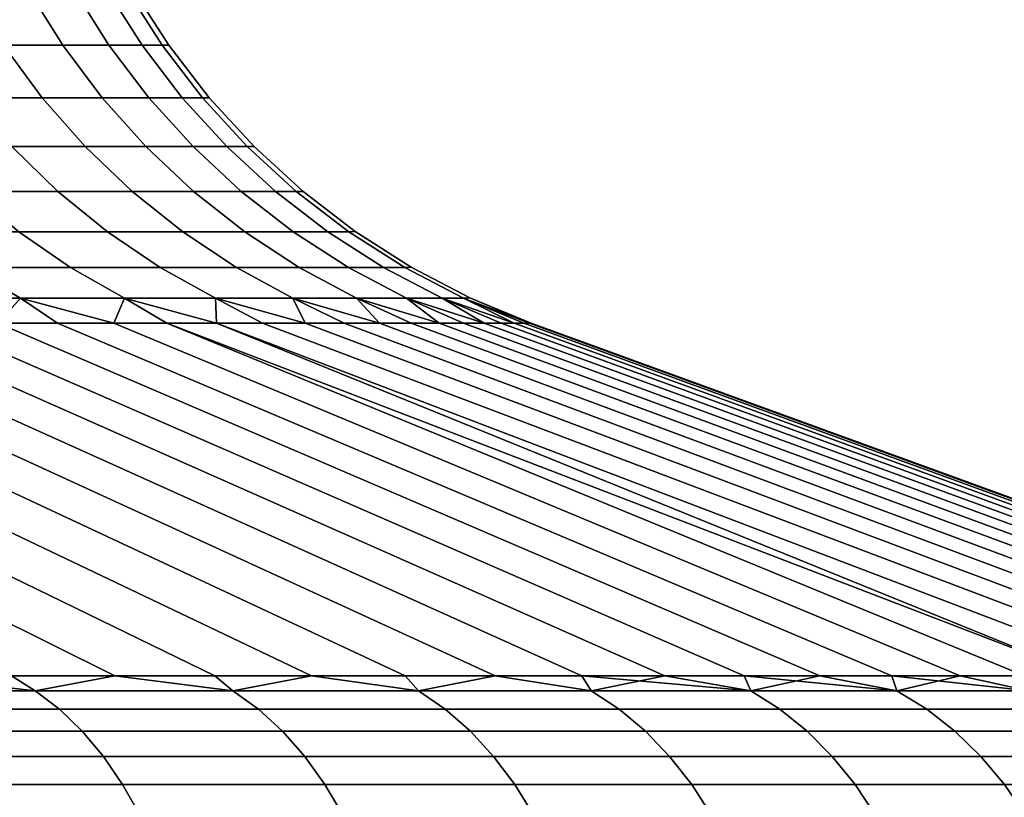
# Model space of a CAD drawing. Header units: metres. Extents: x -109 to 109, y -100 to 58.
# Tile 455 of 642: x 86.45 to 89.04, y 0.27 to 2.32. Entities that reach past the tile are written whole.
import ezdxf

# ---------------------------------------------------------------- set-up
doc = ezdxf.new("R2010")
doc.units = ezdxf.units.M
doc.layers.add('solid_21_062_100_XXX', color=7, linetype='CONTINUOUS')

msp = doc.modelspace()

# ---------------------------------------------------------------- linework, layer by layer
at = {"layer": 'solid_21_062_100_XXX'}
for points in [[(86.469704, 2.399659, 2.362864), (86.315453, 2.399659, 2.938553), (86.405418, 2.252404, 2.965487), (86.561089, 2.252404, 2.384521)], [(86.315453, 2.399659, -2.938553), (86.469704, 2.399659, -2.362864), (86.561089, 2.252404, -2.384521), (86.405418, 2.252404, -2.965487)], [(86.590225, 2.399659, 1.779179), (86.469704, 2.399659, 2.362864), (86.561089, 2.252404, 2.384521), (86.682709, 2.252404, 1.795487)], [(86.469704, 2.399659, -2.362864), (86.590225, 2.399659, -1.779179), (86.682709, 2.252404, -1.795487), (86.561089, 2.252404, -2.384521)], [(86.676605, 2.399659, 1.189475), (86.590225, 2.399659, 1.779179), (86.682709, 2.252404, 1.795487), (86.769882, 2.252404, 1.200377)], [(86.590225, 2.399659, -1.779179), (86.676605, 2.399659, -1.189475), (86.769882, 2.252404, -1.200377), (86.682709, 2.252404, -1.795487)], [(86.728554, 2.399659, 0.595745), (86.676605, 2.399659, 1.189475), (86.769882, 2.252404, 1.200377), (86.822304, 2.252404, 0.601206)], [(86.676605, 2.399659, -1.189475), (86.728554, 2.399659, -0.595745), (86.822304, 2.252404, -0.601206), (86.769882, 2.252404, -1.200377)], [(86.745888, 2.399659), (86.728554, 2.399659, 0.595745), (86.822304, 2.252404, 0.601206), (86.839798, 2.252404)], [(86.728554, 2.399659, -0.595745), (86.745888, 2.399659), (86.839798, 2.252404), (86.822304, 2.252404, -0.601206)], [(86.405418, 2.252404, 2.965487), (86.216232, 2.252404, 3.536419), (86.316216, 2.113904, 3.57281), (86.507347, 2.113904, 2.996003)], [(86.216232, 2.252404, -3.536419), (86.405418, 2.252404, -2.965487), (86.507347, 2.113904, -2.996003), (86.316216, 2.113904, -3.57281)], [(86.561089, 2.252404, 2.384521), (86.405418, 2.252404, 2.965487), (86.507347, 2.113904, 2.996003), (86.664619, 2.113904, 2.409059)], [(86.405418, 2.252404, -2.965487), (86.561089, 2.252404, -2.384521), (86.664619, 2.113904, -2.409059), (86.507347, 2.113904, -2.996003)], [(86.682709, 2.252404, 1.795487), (86.561089, 2.252404, 2.384521), (86.664619, 2.113904, 2.409059), (86.787498, 2.113904, 1.813963)], [(86.561089, 2.252404, -2.384521), (86.682709, 2.252404, -1.795487), (86.787498, 2.113904, -1.813963), (86.664619, 2.113904, -2.409059)], [(86.769882, 2.252404, 1.200377), (86.682709, 2.252404, 1.795487), (86.787498, 2.113904, 1.813963), (86.875565, 2.113904, 1.212729)], [(86.682709, 2.252404, -1.795487), (86.769882, 2.252404, -1.200377), (86.875565, 2.113904, -1.212729), (86.787498, 2.113904, -1.813963)], [(86.822304, 2.252404, 0.601206), (86.769882, 2.252404, 1.200377), (86.875565, 2.113904, 1.212729), (86.92852, 2.113904, 0.607392)], [(86.769882, 2.252404, -1.200377), (86.822304, 2.252404, -0.601206), (86.92852, 2.113904, -0.607392), (86.875565, 2.113904, -1.212729)], [(86.839798, 2.252404), (86.822304, 2.252404, 0.601206), (86.92852, 2.113904, 0.607392), (86.946198, 2.113904)], [(86.822304, 2.252404, -0.601206), (86.839798, 2.252404), (86.946198, 2.113904), (86.92852, 2.113904, -0.607392)], [(86.507347, 2.113904, 2.996003), (86.316216, 2.113904, 3.57281), (86.42717, 1.985215, 3.613194), (86.620461, 1.985215, 3.029868)], [(86.316216, 2.113904, -3.57281), (86.507347, 2.113904, -2.996003), (86.620461, 1.985215, -3.029868), (86.42717, 1.985215, -3.613194)], [(86.664619, 2.113904, 2.409059), (86.507347, 2.113904, 2.996003), (86.620461, 1.985215, 3.029868), (86.77951, 1.985215, 2.436289)], [(86.507347, 2.113904, -2.996003), (86.664619, 2.113904, -2.409059), (86.77951, 1.985215, -2.436289), (86.620461, 1.985215, -3.029868)], [(86.787498, 2.113904, 1.813963), (86.664619, 2.113904, 2.409059), (86.77951, 1.985215, 2.436289), (86.903778, 1.985215, 1.834467)], [(86.664619, 2.113904, -2.409059), (86.787498, 2.113904, -1.813963), (86.903778, 1.985215, -1.834467), (86.77951, 1.985215, -2.436289)], [(86.875565, 2.113904, 1.212729), (86.787498, 2.113904, 1.813963), (86.903778, 1.985215, 1.834467), (86.992844, 1.985215, 1.226437)], [(86.787498, 2.113904, -1.813963), (86.875565, 2.113904, -1.212729), (86.992844, 1.985215, -1.226437), (86.903778, 1.985215, -1.834467)], [(86.92852, 2.113904, 0.607392), (86.875565, 2.113904, 1.212729), (86.992844, 1.985215, 1.226437), (87.046402, 1.985215, 0.614258)], [(86.875565, 2.113904, -1.212729), (86.92852, 2.113904, -0.607392), (87.046402, 1.985215, -0.614258), (86.992844, 1.985215, -1.226437)], [(86.946198, 2.113904), (86.92852, 2.113904, 0.607392), (87.046402, 1.985215, 0.614258), (87.064278, 1.985215)], [(86.92852, 2.113904, -0.607392), (86.946198, 2.113904), (87.064278, 1.985215), (87.046402, 1.985215, -0.614258)], [(86.42717, 1.985215, 3.613194), (86.200287, 1.985215, 4.184295), (86.318604, 1.867317, 4.235332), (86.548256, 1.867317, 3.657265)], [(86.200287, 1.985215, -4.184295), (86.42717, 1.985215, -3.613194), (86.548256, 1.867317, -3.657265), (86.318604, 1.867317, -4.235332)], [(86.620461, 1.985215, 3.029868), (86.42717, 1.985215, 3.613194), (86.548256, 1.867317, 3.657265), (86.743904, 1.867317, 3.066824)], [(86.42717, 1.985215, -3.613194), (86.620461, 1.985215, -3.029868), (86.743904, 1.867317, -3.066824), (86.548256, 1.867317, -3.657265)], [(86.77951, 1.985215, 2.436289), (86.620461, 1.985215, 3.029868), (86.743904, 1.867317, 3.066824), (86.904892, 1.867317, 2.466005)], [(86.620461, 1.985215, -3.029868), (86.77951, 1.985215, -2.436289), (86.904892, 1.867317, -2.466005), (86.743904, 1.867317, -3.066824)], [(86.903778, 1.985215, 1.834467), (86.77951, 1.985215, 2.436289), (86.904892, 1.867317, 2.466005), (87.030678, 1.867317, 1.856842)], [(86.77951, 1.985215, -2.436289), (86.903778, 1.985215, -1.834467), (87.030678, 1.867317, -1.856842), (86.904892, 1.867317, -2.466005)], [(86.992844, 1.985215, 1.226437), (86.903778, 1.985215, 1.834467), (87.030678, 1.867317, 1.856842), (87.120827, 1.867317, 1.241396)], [(86.903778, 1.985215, -1.834467), (86.992844, 1.985215, -1.226437), (87.120827, 1.867317, -1.241396), (87.030678, 1.867317, -1.856842)], [(87.046402, 1.985215, 0.614258), (86.992844, 1.985215, 1.226437), (87.120827, 1.867317, 1.241396), (87.175041, 1.867317, 0.62175)], [(86.992844, 1.985215, -1.226437), (87.046402, 1.985215, -0.614258), (87.175041, 1.867317, -0.62175), (87.120827, 1.867317, -1.241396)], [(87.064278, 1.985215), (87.046402, 1.985215, 0.614258), (87.175041, 1.867317, 0.62175), (87.19313, 1.867317)], [(87.046402, 1.985215, -0.614258), (87.064278, 1.985215), (87.19313, 1.867317), (87.175041, 1.867317, -0.62175)], [(86.548256, 1.867317, 3.657265), (86.318604, 1.867317, 4.235332), (86.445915, 1.761111, 4.290248), (86.678543, 1.761111, 3.704686)], [(86.318604, 1.867317, -4.235332), (86.548256, 1.867317, -3.657265), (86.678543, 1.761111, -3.704686), (86.445915, 1.761111, -4.290248)], [(86.743904, 1.867317, 3.066824), (86.548256, 1.867317, 3.657265), (86.678543, 1.761111, 3.704686), (86.876732, 1.761111, 3.106589)], [(86.548256, 1.867317, -3.657265), (86.743904, 1.867317, -3.066824), (86.876732, 1.761111, -3.106589), (86.678543, 1.761111, -3.704686)], [(86.904892, 1.867317, 2.466005), (86.743904, 1.867317, 3.066824), (86.876732, 1.761111, 3.106589), (87.039803, 1.761111, 2.49798)], [(86.743904, 1.867317, -3.066824), (86.904892, 1.867317, -2.466005), (87.039803, 1.761111, -2.49798), (86.876732, 1.761111, -3.106589)], [(87.030678, 1.867317, 1.856842), (86.904892, 1.867317, 2.466005), (87.039803, 1.761111, 2.49798), (87.167221, 1.761111, 1.880918)], [(86.904892, 1.867317, -2.466005), (87.030678, 1.867317, -1.856842), (87.167221, 1.761111, -1.880918), (87.039803, 1.761111, -2.49798)], [(87.120827, 1.867317, 1.241396), (87.030678, 1.867317, 1.856842), (87.167221, 1.761111, 1.880918), (87.258537, 1.761111, 1.257493)], [(87.030678, 1.867317, -1.856842), (87.120827, 1.867317, -1.241396), (87.258537, 1.761111, -1.257493), (87.167221, 1.761111, -1.880918)], [(87.175041, 1.867317, 0.62175), (87.120827, 1.867317, 1.241396), (87.258537, 1.761111, 1.257493), (87.313454, 1.761111, 0.629812)], [(87.120827, 1.867317, -1.241396), (87.175041, 1.867317, -0.62175), (87.313454, 1.761111, -0.629812), (87.258537, 1.761111, -1.257493)], [(87.19313, 1.867317), (87.175041, 1.867317, 0.62175), (87.313454, 1.761111, 0.629812), (87.330345, 1.762111)], [(87.175041, 1.867317, -0.62175), (87.19313, 1.867317), (87.330345, 1.762111), (87.313454, 1.761111, -0.629812)], [(87.330345, 1.762111), (87.313454, 1.761111, 0.629812), (87.460587, 1.667405, 0.638382), (87.477501, 1.668364)], [(87.313454, 1.761111, -0.629812), (87.330345, 1.762111), (87.477501, 1.668364), (87.460587, 1.667405, -0.638382)], [(86.445915, 1.761111, 4.290248), (86.179626, 1.761111, 4.861293), (86.31134, 1.667405, 4.927439), (86.581245, 1.667405, 4.348624)], [(86.179626, 1.761111, -4.861293), (86.445915, 1.761111, -4.290248), (86.581245, 1.667405, -4.348624), (86.31134, 1.667405, -4.927439)], [(86.678543, 1.761111, 3.704686), (86.445915, 1.761111, 4.290248), (86.581245, 1.667405, 4.348624), (86.817039, 1.667405, 3.755095)], [(86.445915, 1.761111, -4.290248), (86.678543, 1.761111, -3.704686), (86.817039, 1.667405, -3.755095), (86.581245, 1.667405, -4.348624)], [(86.876732, 1.761111, 3.106589), (86.678543, 1.761111, 3.704686), (86.817039, 1.667405, 3.755095), (87.017921, 1.667405, 3.14886)], [(86.678543, 1.761111, -3.704686), (86.876732, 1.761111, -3.106589), (87.017921, 1.667405, -3.14886), (86.817039, 1.667405, -3.755095)], [(87.039803, 1.761111, 2.49798), (86.876732, 1.761111, 3.106589), (87.017921, 1.667405, 3.14886), (87.18322, 1.667405, 2.531969)], [(86.876732, 1.761111, -3.106589), (87.039803, 1.761111, -2.49798), (87.18322, 1.667405, -2.531969), (87.017921, 1.667405, -3.14886)], [(87.167221, 1.761111, 1.880918), (87.039803, 1.761111, 2.49798), (87.18322, 1.667405, 2.531969), (87.312363, 1.667405, 1.906512)], [(87.039803, 1.761111, -2.49798), (87.167221, 1.761111, -1.880918), (87.312363, 1.667405, -1.906512), (87.18322, 1.667405, -2.531969)], [(87.258537, 1.761111, 1.257493), (87.167221, 1.761111, 1.880918), (87.312363, 1.667405, 1.906512), (87.404922, 1.667405, 1.274603)], [(87.167221, 1.761111, -1.880918), (87.258537, 1.761111, -1.257493), (87.404922, 1.667405, -1.274603), (87.312363, 1.667405, -1.906512)], [(87.313454, 1.761111, 0.629812), (87.258537, 1.761111, 1.257493), (87.404922, 1.667405, 1.274603), (87.460587, 1.667405, 0.638382)], [(87.258537, 1.761111, -1.257493), (87.313454, 1.761111, -0.629812), (87.460587, 1.667405, -0.638382), (87.404922, 1.667405, -1.274603)], [(86.31134, 1.667405, 4.927439), (86.008232, 1.667405, 5.489582), (86.142464, 1.586915, 5.567081), (86.449852, 1.586915, 4.997003)], [(86.008232, 1.667405, -5.489582), (86.31134, 1.667405, -4.927439), (86.449852, 1.586915, -4.997003), (86.142464, 1.586915, -5.567081)], [(86.581245, 1.667405, 4.348624), (86.31134, 1.667405, 4.927439), (86.449852, 1.586915, 4.997003), (86.723564, 1.586915, 4.410017)], [(86.31134, 1.667405, -4.927439), (86.581245, 1.667405, -4.348624), (86.723564, 1.586915, -4.410017), (86.449852, 1.586915, -4.997003)], [(86.817039, 1.667405, 3.755095), (86.581245, 1.667405, 4.348624), (86.723564, 1.586915, 4.410017), (86.962692, 1.586915, 3.808108)], [(86.581245, 1.667405, -4.348624), (86.817039, 1.667405, -3.755095), (86.962692, 1.586915, -3.808108), (86.723564, 1.586915, -4.410017)], [(87.017921, 1.667405, 3.14886), (86.817039, 1.667405, 3.755095), (86.962692, 1.586915, 3.808108), (87.166412, 1.586915, 3.193314)], [(86.817039, 1.667405, -3.755095), (87.017921, 1.667405, -3.14886), (87.166412, 1.586915, -3.193314), (86.962692, 1.586915, -3.808108)], [(87.18322, 1.667405, 2.531969), (87.017921, 1.667405, 3.14886), (87.166412, 1.586915, 3.193314), (87.334038, 1.586915, 2.567714)], [(87.017921, 1.667405, -3.14886), (87.18322, 1.667405, -2.531969), (87.334038, 1.586915, -2.567714), (87.166412, 1.586915, -3.193314)], [(87.312363, 1.667405, 1.906512), (87.18322, 1.667405, 2.531969), (87.334038, 1.586915, 2.567714), (87.465012, 1.586915, 1.933427)], [(87.18322, 1.667405, -2.531969), (87.312363, 1.667405, -1.906512), (87.465012, 1.586915, -1.933427), (87.334038, 1.586915, -2.567714)], [(87.404922, 1.667405, 1.274603), (87.312363, 1.667405, 1.906512), (87.465012, 1.586915, 1.933427), (87.558876, 1.586915, 1.292597)], [(87.312363, 1.667405, -1.906512), (87.404922, 1.667405, -1.274603), (87.558876, 1.586915, -1.292597), (87.465012, 1.586915, -1.933427)], [(87.460587, 1.667405, 0.638382), (87.404922, 1.667405, 1.274603), (87.558876, 1.586915, 1.292597), (87.615326, 1.586915, 0.647394)], [(87.404922, 1.667405, -1.274603), (87.460587, 1.667405, -0.638382), (87.615326, 1.586915, -0.647394), (87.558876, 1.586915, -1.292597)], [(87.477501, 1.668364), (87.460587, 1.667405, 0.638382), (87.615326, 1.586915, 0.647394), (87.632263, 1.5878)], [(87.460587, 1.667405, -0.638382), (87.477501, 1.668364), (87.632263, 1.5878), (87.615326, 1.586915, -0.647394)], [(86.449852, 1.586915, 4.997003), (86.142464, 1.586915, 5.567081), (86.390076, 1.52103, 5.452394), (86.54731, 1.52103, 5.156924)], [(86.142464, 1.586915, -5.567081), (86.449852, 1.586915, -4.997003), (86.390076, 1.52103, -5.452394)], [(86.449852, 1.586915, -4.997003), (86.54731, 1.52103, -5.156924), (86.390076, 1.52103, -5.452394)], [(86.449852, 1.586915, 4.997003), (86.54731, 1.52103, 5.156924), (86.695709, 1.52103, 4.856924)], [(86.723564, 1.586915, 4.410017), (86.449852, 1.586915, 4.997003), (86.695709, 1.52103, 4.856924), (86.835159, 1.52103, 4.552658)], [(86.449852, 1.586915, -4.997003), (86.695709, 1.52103, -4.856924), (86.54731, 1.52103, -5.156924)], [(86.449852, 1.586915, -4.997003), (86.723564, 1.586915, -4.410017), (86.695709, 1.52103, -4.856924)], [(86.723564, 1.586915, -4.410017), (86.835159, 1.52103, -4.552658), (86.695709, 1.52103, -4.856924)], [(86.723564, 1.586915, 4.410017), (86.835159, 1.52103, 4.552658), (86.96553, 1.52103, 4.244394)], [(86.962692, 1.586915, 3.808108), (86.723564, 1.586915, 4.410017), (86.96553, 1.52103, 4.244394), (87.086708, 1.52103, 3.932401)], [(86.723564, 1.586915, -4.410017), (86.96553, 1.52103, -4.244394), (86.835159, 1.52103, -4.552658)], [(86.723564, 1.586915, -4.410017), (86.962692, 1.586915, -3.808108), (86.96553, 1.52103, -4.244394)], [(86.962692, 1.586915, 3.808108), (87.086708, 1.52103, 3.932401), (87.198593, 1.52103, 3.616955)], [(87.166412, 1.586915, 3.193314), (86.962692, 1.586915, 3.808108), (87.198593, 1.52103, 3.616955), (87.301079, 1.52103, 3.298331)], [(86.962692, 1.586915, -3.808108), (87.198593, 1.52103, -3.616955), (87.086708, 1.52103, -3.932401)], [(86.962692, 1.586915, -3.808108), (87.166412, 1.586915, -3.193314), (87.198593, 1.52103, -3.616955)], [(86.962692, 1.586915, -3.808108), (87.086708, 1.52103, -3.932401), (86.96553, 1.52103, -4.244394)], [(87.166412, 1.586915, 3.193314), (87.301079, 1.52103, 3.298331), (87.394073, 1.52103, 2.976811)], [(87.334038, 1.586915, 2.567714), (87.166412, 1.586915, 3.193314), (87.394073, 1.52103, 2.976811), (87.477501, 1.52103, 2.652676)], [(87.166412, 1.586915, -3.193314), (87.394073, 1.52103, -2.976811), (87.301079, 1.52103, -3.298331)], [(87.166412, 1.586915, -3.193314), (87.334038, 1.586915, -2.567714), (87.394073, 1.52103, -2.976811)], [(87.166412, 1.586915, -3.193314), (87.301079, 1.52103, -3.298331), (87.198593, 1.52103, -3.616955)], [(87.334038, 1.586915, 2.567714), (87.477501, 1.52103, 2.652676), (87.551285, 1.52103, 2.326211)], [(87.465012, 1.586915, 1.933427), (87.334038, 1.586915, 2.567714), (87.551285, 1.52103, 2.326211), (87.615372, 1.52103, 1.997703)], [(87.334038, 1.586915, -2.567714), (87.551285, 1.52103, -2.326211), (87.477501, 1.52103, -2.652676)], [(87.334038, 1.586915, -2.567714), (87.465012, 1.586915, -1.933427), (87.551285, 1.52103, -2.326211)], [(87.334038, 1.586915, -2.567714), (87.477501, 1.52103, -2.652676), (87.394073, 1.52103, -2.976811)], [(87.465012, 1.586915, 1.933427), (87.615372, 1.52103, 1.997703), (87.669685, 1.52103, 1.667441)], [(87.558876, 1.586915, 1.292597), (87.465012, 1.586915, 1.933427), (87.669685, 1.52103, 1.667441), (87.714195, 1.52103, 1.335713)], [(87.465012, 1.586915, -1.933427), (87.669685, 1.52103, -1.667441), (87.615372, 1.52103, -1.997703)], [(87.465012, 1.586915, -1.933427), (87.558876, 1.586915, -1.292597), (87.669685, 1.52103, -1.667441)], [(87.465012, 1.586915, -1.933427), (87.615372, 1.52103, -1.997703), (87.551285, 1.52103, -2.326211)], [(87.558876, 1.586915, 1.292597), (87.714195, 1.52103, 1.335713), (87.748848, 1.52103, 1.002813)], [(87.615326, 1.586915, 0.647394), (87.558876, 1.586915, 1.292597), (87.748848, 1.52103, 1.002813), (87.773628, 1.52103, 0.669032)], [(87.558876, 1.586915, -1.292597), (87.748848, 1.52103, -1.002813), (87.714195, 1.52103, -1.335713)], [(87.558876, 1.586915, -1.292597), (87.615326, 1.586915, -0.647394), (87.748848, 1.52103, -1.002813)], [(87.558876, 1.586915, -1.292597), (87.714195, 1.52103, -1.335713), (87.669685, 1.52103, -1.667441)], [(87.632263, 1.5878), (87.615326, 1.586915, 0.647394), (87.788498, 1.52103, 0.334663), (87.793457, 1.52103)], [(87.615326, 1.586915, -0.647394), (87.632263, 1.5878), (87.788498, 1.52103, -0.334663)], [(87.615326, 1.586915, 0.647394), (87.773628, 1.52103, 0.669032), (87.788498, 1.52103, 0.334663)], [(87.615326, 1.586915, -0.647394), (87.788498, 1.52103, -0.334663), (87.773628, 1.52103, -0.669032)], [(87.615326, 1.586915, -0.647394), (87.773628, 1.52103, -0.669032), (87.748848, 1.52103, -1.002813)], [(87.632263, 1.5878), (87.793457, 1.52103), (87.788498, 1.52103, -0.334663)], [(86.426575, 0.59343, 9.647005), (86.698006, 0.59343, 9.359607), (84.832687, 1.52103, 7.622893), (84.603142, 1.52103, 7.866471)], [(86.426552, 0.59343, -9.647029), (84.603142, 1.52103, -7.866471), (84.832687, 1.52103, -7.622893), (86.697983, 0.59343, -9.35963)], [(86.698006, 0.59343, 9.359607), (86.961121, 0.59343, 9.064575), (85.054924, 1.52103, 7.37262), (84.832687, 1.52103, 7.622893)], [(86.697983, 0.59343, -9.35963), (84.832687, 1.52103, -7.622893), (85.054924, 1.52103, -7.37262), (86.961098, 0.59343, -9.064597)], [(86.961121, 0.59343, 9.064575), (87.215698, 0.59343, 8.76215), (85.269638, 1.52103, 7.115872), (85.054924, 1.52103, 7.37262)], [(86.961098, 0.59343, -9.064597), (85.054924, 1.52103, -7.37262), (85.269638, 1.52103, -7.115872), (87.215683, 0.59343, -8.762171)], [(87.215698, 0.59343, 8.76215), (87.461548, 0.59343, 8.452578), (85.476654, 1.52103, 6.852873), (85.269638, 1.52103, 7.115872)], [(87.215683, 0.59343, -8.762171), (85.269638, 1.52103, -7.115872), (85.476654, 1.52103, -6.852873), (87.461525, 0.59343, -8.452599)], [(87.461548, 0.59343, 8.452578), (87.698448, 0.59343, 8.136111), (85.675789, 1.52103, 6.583855), (85.476654, 1.52103, 6.852873)], [(87.461525, 0.59343, -8.452599), (85.476654, 1.52103, -6.852873), (85.675789, 1.52103, -6.583855), (87.698433, 0.59343, -8.136132)], [(87.698448, 0.59343, 8.136111), (87.926216, 0.59343, 7.81301), (85.866859, 1.52103, 6.309055), (85.675789, 1.52103, 6.583855)], [(87.698433, 0.59343, -8.136132), (85.675789, 1.52103, -6.583855), (85.866859, 1.52103, -6.309055), (87.926201, 0.59343, -7.81303)], [(87.926216, 0.59343, 7.81301), (88.144661, 0.59343, 7.483536), (86.049706, 1.52103, 6.028713), (85.866859, 1.52103, 6.309055)], [(87.926201, 0.59343, -7.81303), (85.866859, 1.52103, -6.309055), (86.049706, 1.52103, -6.028713), (88.144653, 0.59343, -7.483556)], [(88.144661, 0.59343, 7.483536), (88.353615, 0.59343, 7.147959), (86.224159, 1.52103, 5.743076), (86.049706, 1.52103, 6.028713)], [(88.144653, 0.59343, -7.483556), (86.049706, 1.52103, -6.028713), (86.224159, 1.52103, -5.743076), (88.353607, 0.59343, -7.147978)], [(88.353615, 0.59343, 7.147959), (88.552902, 0.59343, 6.806552), (86.390076, 1.52103, 5.452394), (86.224159, 1.52103, 5.743076)], [(88.353607, 0.59343, -7.147978), (86.224159, 1.52103, -5.743076), (86.390076, 1.52103, -5.452394), (88.552887, 0.59343, -6.806571)], [(88.552902, 0.59343, 6.806552), (88.742348, 0.59343, 6.459594), (86.54731, 1.52103, 5.156924), (86.390076, 1.52103, 5.452394)], [(88.552887, 0.59343, -6.806571), (86.390076, 1.52103, -5.452394), (86.54731, 1.52103, -5.156924), (88.74234, 0.59343, -6.459612)], [(88.742348, 0.59343, 6.459594), (88.921822, 0.59343, 6.107368), (86.695709, 1.52103, 4.856924), (86.54731, 1.52103, 5.156924)], [(88.74234, 0.59343, -6.459612), (86.54731, 1.52103, -5.156924), (86.695709, 1.52103, -4.856924), (88.921806, 0.59343, -6.107385)], [(88.921822, 0.59343, 6.107368), (89.091156, 0.59343, 5.750159), (86.835159, 1.52103, 4.552658), (86.695709, 1.52103, 4.856924)], [(88.921806, 0.59343, -6.107385), (86.695709, 1.52103, -4.856924), (86.835159, 1.52103, -4.552658), (89.091148, 0.59343, -5.750177)], [(89.398888, 0.59343, 5.021966), (86.96553, 1.52103, 4.244394), (86.835159, 1.52103, 4.552658), (89.250221, 0.59343, 5.38826)], [(89.091156, 0.59343, 5.750159), (89.250221, 0.59343, 5.38826), (86.835159, 1.52103, 4.552658)], [(89.091148, 0.59343, -5.750177), (86.835159, 1.52103, -4.552658), (86.96553, 1.52103, -4.244394), (89.250214, 0.59343, -5.388279)], [(89.537041, 0.59343, 4.651575), (87.086708, 1.52103, 3.932401), (86.96553, 1.52103, 4.244394), (89.398888, 0.59343, 5.021966)], [(89.537033, 0.59343, -4.651597), (89.39888, 0.59343, -5.021986), (86.96553, 1.52103, -4.244394), (87.086708, 1.52103, -3.932401)], [(89.410545, 0.554246, -5.24381), (89.250214, 0.59343, -5.388279), (86.96553, 1.52103, -4.244394), (89.39888, 0.59343, -5.021986)], [(89.664551, 0.59343, 4.27739), (87.198593, 1.52103, 3.616955), (87.086708, 1.52103, 3.932401), (89.537041, 0.59343, 4.651575)], [(89.664543, 0.59343, -4.277413), (89.537033, 0.59343, -4.651597), (87.086708, 1.52103, -3.932401), (87.198593, 1.52103, -3.616955)], [(89.781334, 0.59343, 3.899715), (87.301079, 1.52103, 3.298331), (87.198593, 1.52103, 3.616955), (89.664551, 0.59343, 4.27739)], [(89.781326, 0.59343, -3.899742), (89.664543, 0.59343, -4.277413), (87.198593, 1.52103, -3.616955), (87.301079, 1.52103, -3.298331)], [(89.887276, 0.59343, 3.51886), (87.394073, 1.52103, 2.976811), (87.301079, 1.52103, 3.298331), (89.781334, 0.59343, 3.899715)], [(89.887268, 0.59343, -3.51889), (89.781326, 0.59343, -3.899742), (87.301079, 1.52103, -3.298331), (87.394073, 1.52103, -2.976811)], [(89.9823, 0.59343, 3.135134), (87.477501, 1.52103, 2.652676), (87.394073, 1.52103, 2.976811), (89.887276, 0.59343, 3.51886)], [(89.982292, 0.59343, -3.135168), (89.887268, 0.59343, -3.51889), (87.394073, 1.52103, -2.976811), (87.477501, 1.52103, -2.652676)], [(90.06633, 0.59343, 2.748853), (87.551285, 1.52103, 2.326211), (87.477501, 1.52103, 2.652676), (89.9823, 0.59343, 3.135134)], [(90.066322, 0.59343, -2.748888), (89.982292, 0.59343, -3.135168), (87.477501, 1.52103, -2.652676), (87.551285, 1.52103, -2.326211)], [(90.139297, 0.59343, 2.36033), (87.615372, 1.52103, 1.997703), (87.551285, 1.52103, 2.326211), (90.06633, 0.59343, 2.748853)], [(90.13929, 0.59343, -2.360367), (90.066322, 0.59343, -2.748888), (87.551285, 1.52103, -2.326211), (87.615372, 1.52103, -1.997703)], [(90.201134, 0.59343, 1.969884), (87.669685, 1.52103, 1.667441), (87.615372, 1.52103, 1.997703), (90.139297, 0.59343, 2.36033)], [(90.201126, 0.59343, -1.969919), (90.13929, 0.59343, -2.360367), (87.615372, 1.52103, -1.997703), (87.669685, 1.52103, -1.667441)], [(90.251801, 0.59343, 1.577833), (87.714195, 1.52103, 1.335713), (87.669685, 1.52103, 1.667441), (90.201134, 0.59343, 1.969884)], [(90.251793, 0.59343, -1.577864), (90.201126, 0.59343, -1.969919), (87.669685, 1.52103, -1.667441), (87.714195, 1.52103, -1.335713)], [(90.291245, 0.59343, 1.184497), (87.748848, 1.52103, 1.002813), (87.714195, 1.52103, 1.335713), (90.251801, 0.59343, 1.577833)], [(90.291245, 0.59343, -1.184523), (90.251793, 0.59343, -1.577864), (87.714195, 1.52103, -1.335713), (87.748848, 1.52103, -1.002813)], [(90.31945, 0.59343, 0.790199), (87.773628, 1.52103, 0.669032), (87.748848, 1.52103, 1.002813), (90.291245, 0.59343, 1.184497)], [(90.319443, 0.59343, -0.790217), (90.291245, 0.59343, -1.184523), (87.748848, 1.52103, -1.002813), (87.773628, 1.52103, -0.669032)], [(90.336372, 0.59343, 0.395259), (87.788498, 1.52103, 0.334663), (87.773628, 1.52103, 0.669032), (90.31945, 0.59343, 0.790199)], [(90.336372, 0.59343, -0.395269), (90.319443, 0.59343, -0.790217), (87.773628, 1.52103, -0.669032), (87.788498, 1.52103, -0.334663)], [(90.336372, 0.59343, 0.395259), (90.342018, 0.59343), (87.793457, 1.52103), (87.788498, 1.52103, 0.334663)], [(87.788498, 1.52103, -0.334663), (87.793457, 1.52103), (90.342018, 0.59343), (90.336372, 0.59343, -0.395269)], [(86.488251, 0.554246, 9.716718), (86.147041, 0.59343, 9.926535), (85.937813, 0.554246, 10.252193)], [(85.937813, 0.554246, -10.252193), (86.147018, 0.59343, -9.926559), (86.488251, 0.554246, -9.716718)], [(86.488251, 0.554246, -9.716718), (86.147018, 0.59343, -9.926559), (86.426552, 0.59343, -9.647029)], [(86.488251, 0.554246, 9.716718), (86.426575, 0.59343, 9.647005), (86.147041, 0.59343, 9.926535)], [(86.488251, 0.554246, -9.716718), (86.426552, 0.59343, -9.647029), (86.697983, 0.59343, -9.35963)], [(86.488251, 0.554246, 9.716718), (87.008354, 0.554246, 9.151733), (86.698006, 0.59343, 9.359607), (86.426575, 0.59343, 9.647005)], [(86.488251, 0.554246, -9.716718), (86.697983, 0.59343, -9.35963), (87.008354, 0.554246, -9.151733)], [(87.008354, 0.554246, -9.151733), (86.697983, 0.59343, -9.35963), (86.961098, 0.59343, -9.064597)], [(87.008354, 0.554246, 9.151733), (86.961121, 0.59343, 9.064575), (86.698006, 0.59343, 9.359607)], [(87.008354, 0.554246, -9.151733), (86.961098, 0.59343, -9.064597), (87.215683, 0.59343, -8.762171)], [(87.008354, 0.554246, 9.151733), (87.496544, 0.554246, 8.558955), (87.215698, 0.59343, 8.76215), (86.961121, 0.59343, 9.064575)], [(87.008354, 0.554246, -9.151733), (87.215683, 0.59343, -8.762171), (87.496544, 0.554246, -8.558955)], [(87.496544, 0.554246, -8.558955), (87.215683, 0.59343, -8.762171), (87.461525, 0.59343, -8.452599)], [(87.496544, 0.554246, 8.558955), (87.461548, 0.59343, 8.452578), (87.215698, 0.59343, 8.76215)], [(87.496544, 0.554246, -8.558955), (87.461525, 0.59343, -8.452599), (87.698433, 0.59343, -8.136132)], [(87.496544, 0.554246, 8.558955), (87.95134, 0.554246, 7.940183), (87.698448, 0.59343, 8.136111), (87.461548, 0.59343, 8.452578)], [(87.496544, 0.554246, -8.558955), (87.698433, 0.59343, -8.136132), (87.95134, 0.554246, -7.940183)], [(87.95134, 0.554246, -7.940183), (87.698433, 0.59343, -8.136132), (87.926201, 0.59343, -7.81303)], [(87.95134, 0.554246, 7.940183), (87.926216, 0.59343, 7.81301), (87.698448, 0.59343, 8.136111)], [(87.95134, 0.554246, -7.940183), (87.926201, 0.59343, -7.81303), (88.144653, 0.59343, -7.483556)], [(88.371361, 0.554246, 7.297297), (88.144661, 0.59343, 7.483536), (87.926216, 0.59343, 7.81301)], [(88.371361, 0.554246, 7.297297), (87.926216, 0.59343, 7.81301), (87.95134, 0.554246, 7.940183)], [(87.95134, 0.554246, -7.940183), (88.144653, 0.59343, -7.483556), (88.371361, 0.554246, -7.297297)], [(88.371361, 0.554246, -7.297297), (88.144653, 0.59343, -7.483556), (88.353607, 0.59343, -7.147978)], [(88.371361, 0.554246, 7.297297), (88.353615, 0.59343, 7.147959), (88.144661, 0.59343, 7.483536)], [(88.371361, 0.554246, -7.297297), (88.353607, 0.59343, -7.147978), (88.552887, 0.59343, -6.806571)], [(88.755325, 0.554246, 6.63225), (88.552902, 0.59343, 6.806552), (88.353615, 0.59343, 7.147959)], [(88.755325, 0.554246, 6.63225), (88.353615, 0.59343, 7.147959), (88.371361, 0.554246, 7.297297)], [(88.371361, 0.554246, -7.297297), (88.552887, 0.59343, -6.806571), (88.755325, 0.554246, -6.63225)], [(88.755325, 0.554246, -6.63225), (88.552887, 0.59343, -6.806571), (88.74234, 0.59343, -6.459612)], [(88.755325, 0.554246, 6.63225), (88.742348, 0.59343, 6.459594), (88.552902, 0.59343, 6.806552)], [(88.755325, 0.554246, -6.63225), (88.74234, 0.59343, -6.459612), (88.921806, 0.59343, -6.107385)], [(89.102074, 0.554246, 5.947061), (88.921822, 0.59343, 6.107368), (88.742348, 0.59343, 6.459594)], [(89.102074, 0.554246, 5.947061), (88.742348, 0.59343, 6.459594), (88.755325, 0.554246, 6.63225)], [(88.755325, 0.554246, -6.63225), (88.921806, 0.59343, -6.107385), (89.102074, 0.554246, -5.947061)], [(89.102074, 0.554246, -5.947061), (88.921806, 0.59343, -6.107385), (89.091148, 0.59343, -5.750177)], [(89.102074, 0.554246, 5.947061), (89.091156, 0.59343, 5.750159), (88.921822, 0.59343, 6.107368)], [(86.488251, 0.554246, 9.716718), (85.937813, 0.554246, 10.252193), (85.998329, 0.505334, 10.317937), (86.552299, 0.505334, 9.779027)], [(85.937813, 0.554246, -10.252193), (86.488251, 0.554246, -9.716718), (86.552299, 0.505334, -9.779027), (85.998329, 0.505334, -10.317937)], [(87.008354, 0.554246, 9.151733), (86.488251, 0.554246, 9.716718), (86.552299, 0.505334, 9.779027), (87.075737, 0.505334, 9.21042)], [(86.488251, 0.554246, -9.716718), (87.008354, 0.554246, -9.151733), (87.075737, 0.505334, -9.21042), (86.552299, 0.505334, -9.779027)], [(87.496544, 0.554246, 8.558955), (87.008354, 0.554246, 9.151733), (87.075737, 0.505334, 9.21042), (87.567062, 0.505334, 8.61384)], [(87.008354, 0.554246, -9.151733), (87.496544, 0.554246, -8.558955), (87.567062, 0.505334, -8.61384), (87.075737, 0.505334, -9.21042)], [(87.95134, 0.554246, 7.940183), (87.496544, 0.554246, 8.558955), (87.567062, 0.505334, 8.61384), (88.024773, 0.505334, 7.9911)], [(87.496544, 0.554246, -8.558955), (87.95134, 0.554246, -7.940183), (88.024773, 0.505334, -7.9911), (87.567062, 0.505334, -8.61384)], [(88.371361, 0.554246, 7.297297), (87.95134, 0.554246, 7.940183), (88.024773, 0.505334, 7.9911), (88.447487, 0.505334, 7.344092)], [(87.95134, 0.554246, -7.940183), (88.371361, 0.554246, -7.297297), (88.447487, 0.505334, -7.344092), (88.024773, 0.505334, -7.9911)], [(88.755325, 0.554246, 6.63225), (88.371361, 0.554246, 7.297297), (88.447487, 0.505334, 7.344092), (88.833916, 0.505334, 6.67478)], [(88.371361, 0.554246, -7.297297), (88.755325, 0.554246, -6.63225), (88.833916, 0.505334, -6.67478), (88.447487, 0.505334, -7.344092)], [(89.102074, 0.554246, 5.947061), (88.755325, 0.554246, 6.63225), (88.833916, 0.505334, 6.67478), (89.182884, 0.505334, 5.985197)], [(88.755325, 0.554246, -6.63225), (89.102074, 0.554246, -5.947061), (89.182884, 0.505334, -5.985197), (88.833916, 0.505334, -6.67478)], [(86.552299, 0.505334, 9.779027), (85.998329, 0.505334, 10.317937), (86.055168, 0.447586, 10.379678), (86.61245, 0.447586, 9.837543)], [(85.998329, 0.505334, -10.317937), (86.552299, 0.505334, -9.779027), (86.61245, 0.447586, -9.837543), (86.055168, 0.447586, -10.379678)], [(87.075737, 0.505334, 9.21042), (86.552299, 0.505334, 9.779027), (86.61245, 0.447586, 9.837543), (87.139023, 0.447586, 9.265533)], [(86.552299, 0.505334, -9.779027), (87.075737, 0.505334, -9.21042), (87.139023, 0.447586, -9.265533), (86.61245, 0.447586, -9.837543)], [(87.567062, 0.505334, 8.61384), (87.075737, 0.505334, 9.21042), (87.139023, 0.447586, 9.265533), (87.633286, 0.447586, 8.665383)], [(87.075737, 0.505334, -9.21042), (87.567062, 0.505334, -8.61384), (87.633286, 0.447586, -8.665383), (87.139023, 0.447586, -9.265533)], [(88.024773, 0.505334, 7.9911), (87.567062, 0.505334, 8.61384), (87.633286, 0.447586, 8.665383), (88.093735, 0.447586, 8.038918)], [(87.567062, 0.505334, -8.61384), (88.024773, 0.505334, -7.9911), (88.093735, 0.447586, -8.038918), (87.633286, 0.447586, -8.665383)], [(88.447487, 0.505334, 7.344092), (88.024773, 0.505334, 7.9911), (88.093735, 0.447586, 8.038918), (88.518974, 0.447586, 7.388038)], [(88.024773, 0.505334, -7.9911), (88.447487, 0.505334, -7.344092), (88.518974, 0.447586, -7.388038), (88.093735, 0.447586, -8.038918)], [(88.833916, 0.505334, 6.67478), (88.447487, 0.505334, 7.344092), (88.518974, 0.447586, 7.388038), (88.907715, 0.447586, 6.714721)], [(88.447487, 0.505334, -7.344092), (88.833916, 0.505334, -6.67478), (88.907715, 0.447586, -6.714721), (88.518974, 0.447586, -7.388038)], [(89.182884, 0.505334, 5.985197), (88.833916, 0.505334, 6.67478), (88.907715, 0.447586, 6.714721), (89.258774, 0.447586, 6.021011)], [(88.833916, 0.505334, -6.67478), (89.182884, 0.505334, -5.985197), (89.258774, 0.447586, -6.021011), (88.907715, 0.447586, -6.714721)], [(86.61245, 0.447586, 9.837543), (86.055168, 0.447586, 10.379678), (86.107727, 0.3816, 10.436775), (86.668076, 0.3816, 9.89166)], [(86.055168, 0.447586, -10.379678), (86.61245, 0.447586, -9.837543), (86.668076, 0.3816, -9.89166), (86.107727, 0.3816, -10.436775)], [(87.139023, 0.447586, 9.265533), (86.61245, 0.447586, 9.837543), (86.668076, 0.3816, 9.89166), (87.197548, 0.3816, 9.316503)], [(86.61245, 0.447586, -9.837543), (87.139023, 0.447586, -9.265533), (87.197548, 0.3816, -9.316503), (86.668076, 0.3816, -9.89166)], [(87.633286, 0.447586, 8.665383), (87.139023, 0.447586, 9.265533), (87.197548, 0.3816, 9.316503), (87.694527, 0.3816, 8.713052)], [(87.139023, 0.447586, -9.265533), (87.633286, 0.447586, -8.665383), (87.694527, 0.3816, -8.713052), (87.197548, 0.3816, -9.316503)], [(88.093735, 0.447586, 8.038918), (87.633286, 0.447586, 8.665383), (87.694527, 0.3816, 8.713052), (88.157509, 0.3816, 8.083139)], [(87.633286, 0.447586, -8.665383), (88.093735, 0.447586, -8.038918), (88.157509, 0.3816, -8.083139), (87.694527, 0.3816, -8.713052)], [(88.518974, 0.447586, 7.388038), (88.093735, 0.447586, 8.038918), (88.157509, 0.3816, 8.083139), (88.585091, 0.3816, 7.428679)], [(88.093735, 0.447586, -8.038918), (88.518974, 0.447586, -7.388038), (88.585091, 0.3816, -7.428679), (88.157509, 0.3816, -8.083139)], [(88.907715, 0.447586, 6.714721), (88.518974, 0.447586, 7.388038), (88.585091, 0.3816, 7.428679), (88.975967, 0.3816, 6.751658)], [(88.518974, 0.447586, -7.388038), (88.907715, 0.447586, -6.714721), (88.975967, 0.3816, -6.751658), (88.585091, 0.3816, -7.428679)], [(89.258774, 0.447586, 6.021011), (88.907715, 0.447586, 6.714721), (88.975967, 0.3816, 6.751658), (89.328957, 0.3816, 6.054132)], [(88.907715, 0.447586, -6.714721), (89.258774, 0.447586, -6.021011), (89.328957, 0.3816, -6.054132), (88.975967, 0.3816, -6.751658)], [(86.668076, 0.3816, 9.89166), (86.107727, 0.3816, 10.436775), (86.155472, 0.30806, 10.488639), (86.718605, 0.30806, 9.940813)], [(86.107727, 0.3816, -10.436775), (86.668076, 0.3816, -9.89166), (86.718605, 0.30806, -9.940813), (86.155472, 0.30806, -10.488639)], [(87.197548, 0.3816, 9.316503), (86.668076, 0.3816, 9.89166), (86.718605, 0.30806, 9.940813), (87.25071, 0.30806, 9.362798)], [(86.668076, 0.3816, -9.89166), (87.197548, 0.3816, -9.316503), (87.25071, 0.30806, -9.362798), (86.718605, 0.30806, -9.940813)], [(87.694527, 0.3816, 8.713052), (87.197548, 0.3816, 9.316503), (87.25071, 0.30806, 9.362798), (87.75016, 0.30806, 8.756349)], [(87.197548, 0.3816, -9.316503), (87.694527, 0.3816, -8.713052), (87.75016, 0.30806, -8.756349), (87.25071, 0.30806, -9.362798)], [(88.157509, 0.3816, 8.083139), (87.694527, 0.3816, 8.713052), (87.75016, 0.30806, 8.756349), (88.215439, 0.30806, 8.123306)], [(87.694527, 0.3816, -8.713052), (88.157509, 0.3816, -8.083139), (88.215439, 0.30806, -8.123306), (87.75016, 0.30806, -8.756349)], [(88.585091, 0.3816, 7.428679), (88.157509, 0.3816, 8.083139), (88.215439, 0.30806, 8.123306), (88.645149, 0.30806, 7.465594)], [(88.157509, 0.3816, -8.083139), (88.585091, 0.3816, -7.428679), (88.645149, 0.30806, -7.465594), (88.215439, 0.30806, -8.123306)], [(88.975967, 0.3816, 6.751658), (88.585091, 0.3816, 7.428679), (88.645149, 0.30806, 7.465594), (89.037964, 0.30806, 6.785209)], [(88.585091, 0.3816, -7.428679), (88.975967, 0.3816, -6.751658), (89.037964, 0.30806, -6.785209), (88.645149, 0.30806, -7.465594)], [(89.328957, 0.3816, 6.054132), (88.975967, 0.3816, 6.751658), (89.037964, 0.30806, 6.785209), (89.392708, 0.30806, 6.084217)], [(88.975967, 0.3816, -6.751658), (89.328957, 0.3816, -6.054132), (89.392708, 0.30806, -6.084217), (89.037964, 0.30806, -6.785209)], [(86.718605, 0.30806, 9.940813), (86.155472, 0.30806, 10.488639), (86.197899, 0.22773, 10.534728), (86.763512, 0.22773, 9.984495)], [(86.155472, 0.30806, -10.488639), (86.718605, 0.30806, -9.940813), (86.763512, 0.22773, -9.984495), (86.197899, 0.22773, -10.534728)], [(87.25071, 0.30806, 9.362798), (86.718605, 0.30806, 9.940813), (86.763512, 0.22773, 9.984495), (87.297951, 0.22773, 9.40394)], [(86.718605, 0.30806, -9.940813), (87.25071, 0.30806, -9.362798), (87.297951, 0.22773, -9.40394), (86.763512, 0.22773, -9.984495)], [(87.75016, 0.30806, 8.756349), (87.25071, 0.30806, 9.362798), (87.297951, 0.22773, 9.40394), (87.799591, 0.22773, 8.794826)], [(87.25071, 0.30806, -9.362798), (87.75016, 0.30806, -8.756349), (87.799591, 0.22773, -8.794826), (87.297951, 0.22773, -9.40394)], [(88.215439, 0.30806, 8.123306), (87.75016, 0.30806, 8.756349), (87.799591, 0.22773, 8.794826), (88.266922, 0.22773, 8.159001)], [(87.75016, 0.30806, -8.756349), (88.215439, 0.30806, -8.123306), (88.266922, 0.22773, -8.159001), (87.799591, 0.22773, -8.794826)], [(88.645149, 0.30806, 7.465594), (88.215439, 0.30806, 8.123306), (88.266922, 0.22773, 8.159001), (88.698517, 0.22773, 7.498399)], [(88.215439, 0.30806, -8.123306), (88.645149, 0.30806, -7.465594), (88.698517, 0.22773, -7.498399), (88.266922, 0.22773, -8.159001)], [(89.037964, 0.30806, 6.785209), (88.645149, 0.30806, 7.465594), (88.698517, 0.22773, 7.498399), (89.093063, 0.22773, 6.815024)], [(88.645149, 0.30806, -7.465594), (89.037964, 0.30806, -6.785209), (89.093063, 0.22773, -6.815024), (88.698517, 0.22773, -7.498399)]]:
    msp.add_3dface(points, dxfattribs=at)

doc.saveas('drawing.dxf')
